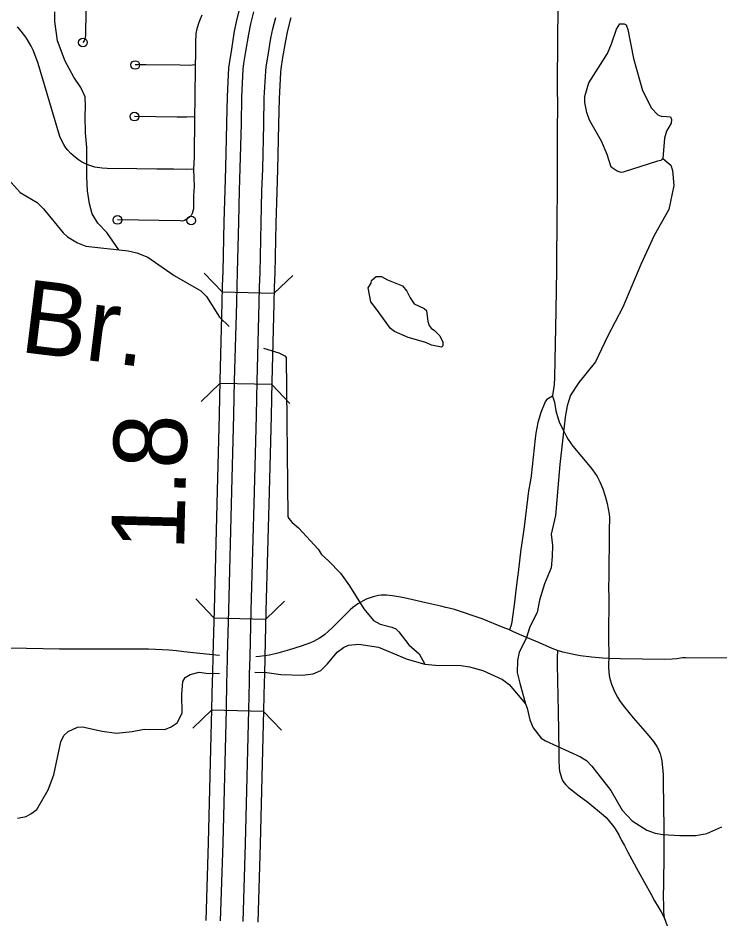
# Model space of a CAD drawing. Extents: x -19 to 366, y -4 to 359.
# Drawn here: x 147.665 to 148.432, y 189.166 to 190.151 of the extents above; entities that cross this region are included whole.
import ezdxf

# ---------------------------------------------------------------- set-up
doc = ezdxf.new("R2010")
doc.units = 0
for name, color, linetype in [('R_Exist Surface Annot', 7, 'Continuous'), ('R_Striping', 7, 'Continuous'), ('R_Temp Easement', 7, 'Continuous'), ('R_Water', 7, 'Continuous'), ('Sheet Fence', 7, 'Continuous'), ('T_Vehicle Path Lt Minor', 7, 'Continuous')]:
    doc.layers.add(name, color=color, linetype=linetype)

msp = doc.modelspace()

# ---------------------------------------------------------------- linework, layer by layer
at = {"layer": 'R_Exist Surface Annot'}
for points in [[(147.9069, 190.16197), (147.90355, 190.14846), (147.90105, 190.13668), (147.89784, 190.1171), (147.89567, 190.10356), (147.89483, 190.09663), (147.89317, 190.06536), (147.89266, 190.03594), (147.89142, 189.98733), (147.89059, 189.96285), (147.88977, 189.92818), (147.88847, 189.87383), (147.88792, 189.85819), (147.8876, 189.84012), (147.8852, 189.75478), (147.88449, 189.71755), (147.88228, 189.63423), (147.87889, 189.50433), (147.87755, 189.45379)], [(147.89364, 189.45336), (147.89498, 189.5039), (147.89837, 189.6338), (147.90059, 189.71718), (147.9013, 189.7544), (147.90369, 189.83976), (147.90401, 189.85776), (147.90456, 189.87335), (147.90587, 189.9278), (147.90668, 189.96239), (147.90751, 189.98685), (147.90875, 190.0356), (147.90926, 190.06479), (147.91088, 190.09523), (147.91161, 190.10132), (147.91373, 190.11453), (147.91687, 190.13371), (147.91924, 190.14485), (147.92247, 190.1579)], [(147.91825, 189.45271), (147.9196, 189.50326), (147.92298, 189.63316), (147.9252, 189.71662), (147.92591, 189.75382), (147.92831, 189.8392), (147.92862, 189.85711), (147.92917, 189.87262), (147.93048, 189.92721), (147.93129, 189.96168), (147.93212, 189.98612), (147.93337, 190.03507), (147.93387, 190.06392), (147.93542, 190.0931), (147.936, 190.0979), (147.93803, 190.11059), (147.94108, 190.12915), (147.94324, 190.13933), (147.94629, 190.15166)], [(147.96294, 190.15147), (147.96187, 190.14758), (147.95893, 190.13572), (147.9569, 190.12617), (147.95392, 190.10801), (147.95195, 190.09566), (147.95147, 190.0917), (147.94996, 190.06335), (147.94946, 190.03473), (147.94822, 189.98564), (147.94739, 189.96122), (147.94658, 189.92683), (147.94526, 189.87214), (147.94472, 189.85668), (147.9444, 189.83883), (147.94201, 189.75344), (147.9413, 189.71625), (147.93908, 189.63273), (147.93569, 189.50283), (147.93434, 189.45228)], [(147.87755, 189.45379), (147.87711, 189.43401), (147.87693, 189.42597), (147.87625, 189.39572), (147.87261, 189.24914), (147.8699, 189.16431)], [(147.88599, 189.1638), (147.8887, 189.24868), (147.89234, 189.39534), (147.89302, 189.4256), (147.89321, 189.43365), (147.89364, 189.45336)], [(147.9106, 189.16301), (147.91331, 189.24798), (147.91696, 189.39475), (147.91764, 189.42504), (147.91782, 189.4331), (147.91825, 189.45271)], [(147.93434, 189.45228), (147.93392, 189.43274), (147.93373, 189.42467), (147.93305, 189.39437), (147.9294, 189.24753), (147.92669, 189.1625)]]:
    msp.add_lwpolyline(points, dxfattribs=at)
at = {"layer": 'R_Striping'}
for points in [[(148.2574, 190.34931), (148.25583, 190.27346), (148.25536, 190.22827), (148.25522, 190.19649), (148.25442, 190.1274), (148.25428, 190.079), (148.25435, 190.05135), (148.25415, 190.03203), (148.25426, 190.00215)], [(147.74026, 190.21341), (147.73941, 190.20795), (147.73928, 190.20593), (147.73916, 190.17581), (147.73852, 190.13558), (147.73817, 190.13207), (147.73743, 190.12834), (147.73678, 190.12642), (147.73559, 190.12432)], [(147.86564, 190.15427), (147.86361, 190.1501), (147.86218, 190.14621), (147.86016, 190.13929), (147.85915, 190.13421), (147.85884, 190.13125), (147.85865, 190.1272), (147.85868, 190.11138), (147.85836, 190.09993)], [(147.85656, 189.98586), (147.84854, 189.98548), (147.83449, 189.98577), (147.81639, 189.98581), (147.7943, 189.98633), (147.76218, 189.98656), (147.75665, 189.98694), (147.74856, 189.98822), (147.74529, 189.9891), (147.74201, 189.99026), (147.73772, 189.99209), (147.7339, 189.99399), (147.73057, 189.99607), (147.72732, 189.99847), (147.72226, 190.0031), (147.71893, 190.00668), (147.71684, 190.00924), (147.71455, 190.01284), (147.71065, 190.02058), (147.70909, 190.02512), (147.68646, 190.10146), (147.68309, 190.11127), (147.68101, 190.11595), (147.67876, 190.12054), (147.67479, 190.1275), (147.67293, 190.13034), (147.66814, 190.13672), (147.66394, 190.14171)], [(147.85836, 190.09993), (147.85232, 190.09921), (147.84195, 190.09961), (147.80474, 190.10002), (147.7928, 190.09982)], [(147.85836, 190.09993), (147.85789, 190.06251), (147.8574, 190.04327)], [(147.8574, 190.04327), (147.84922, 190.0427), (147.83863, 190.04292), (147.79179, 190.04333)], [(147.8574, 190.04327), (147.85764, 190.02824), (147.85723, 190.01411), (147.85729, 189.99954), (147.85656, 189.98586)], [(148.25426, 190.00215), (148.25395, 189.97608), (148.25399, 189.95576), (148.25374, 189.93883), (148.25328, 189.87588), (148.25262, 189.83126)], [(147.85656, 189.98586), (147.857, 189.96704), (147.85651, 189.95655), (147.8565, 189.95375), (147.85639, 189.94246), (147.85583, 189.93985), (147.85493, 189.93724), (147.85402, 189.93528), (147.85214, 189.93329)], [(147.85214, 189.93329), (147.84961, 189.9316), (147.84677, 189.9299), (147.84388, 189.92917), (147.84196, 189.92931), (147.7732, 189.93033)], [(148.25262, 189.83126), (148.2511, 189.75794), (148.25076, 189.75031), (148.24891, 189.73832), (148.24889, 189.73746)], [(148.24889, 189.73746), (148.24463, 189.73524), (148.24279, 189.73412), (148.2414, 189.73229), (148.24086, 189.73125), (148.2364, 189.71965), (148.23435, 189.71363), (148.23308, 189.70866), (148.23071, 189.69706), (148.23025, 189.69421), (148.23004, 189.69142), (148.22561, 189.65058), (148.22461, 189.64363), (148.22288, 189.63402), (148.22149, 189.62496), (148.21804, 189.59487), (148.2148, 189.57227), (148.21455, 189.57043), (148.21136, 189.54477), (148.20983, 189.53433), (148.2087, 189.52202), (148.2076, 189.51231), (148.20455, 189.49083), (148.20362, 189.48711), (148.20208, 189.48218)], [(148.24889, 189.73746), (148.251, 189.73106), (148.25277, 189.72176), (148.25503, 189.71279), (148.2567, 189.70861), (148.26159, 189.69848), (148.26444, 189.69364), (148.26607, 189.69038), (148.2712, 189.68284), (148.29035, 189.66029), (148.29287, 189.65694), (148.2977, 189.64986), (148.30089, 189.64379), (148.30405, 189.63618), (148.30675, 189.62826), (148.30886, 189.6201), (148.31086, 189.6087), (148.31117, 189.60475), (148.31114, 189.59065), (148.31087, 189.57922), (148.31085, 189.57515), (148.31071, 189.55456), (148.31071, 189.54011), (148.31038, 189.52909), (148.31077, 189.51617), (148.31037, 189.47624), (148.31064, 189.45069)], [(148.20208, 189.48218), (148.19509, 189.48472), (148.17193, 189.49426), (148.16241, 189.49736), (148.1507, 189.50152), (148.14183, 189.50423), (148.13732, 189.50533), (148.13239, 189.50655), (148.12704, 189.50786), (148.11066, 189.51166), (148.08691, 189.51694), (148.0805, 189.51823), (148.07403, 189.5192), (148.06752, 189.51986), (148.06456, 189.51995), (148.06162, 189.51984), (148.05867, 189.51952), (148.05578, 189.51901), (148.05291, 189.51831), (148.04541, 189.51564), (148.03616, 189.5104), (148.03326, 189.50847), (148.03051, 189.50635), (148.0279, 189.50405), (148.01904, 189.49536), (148.0081, 189.48414), (148.00419, 189.48048), (148.00005, 189.47706), (147.99715, 189.4749), (147.99413, 189.47289), (147.99104, 189.47104), (147.98782, 189.46936), (147.98455, 189.46785), (147.97424, 189.46417), (147.96139, 189.46002), (147.94873, 189.45646), (147.93965, 189.45444), (147.93423, 189.45353), (147.92875, 189.45291), (147.92463, 189.45266)], [(148.25439, 189.45942), (148.24876, 189.46166), (148.23481, 189.46797), (148.21294, 189.47695), (148.20562, 189.48028), (148.20208, 189.48218)], [(147.8074, 189.46078), (147.79695, 189.46098), (147.73208, 189.4609), (147.70993, 189.46102), (147.65581, 189.46189)], [(147.88492, 189.45399), (147.88073, 189.45423), (147.8458, 189.45818), (147.8379, 189.45919), (147.82997, 189.45989), (147.8074, 189.46078)], [(148.25439, 189.45942), (148.25405, 189.45179), (148.25396, 189.44455), (148.25453, 189.42628), (148.25501, 189.39285), (148.25596, 189.34928), (148.256, 189.34008)], [(148.31064, 189.45069), (148.30402, 189.45094), (148.29158, 189.45206), (148.27957, 189.45361), (148.27377, 189.45462), (148.26549, 189.45645), (148.26022, 189.45773), (148.25439, 189.45942)], [(148.31064, 189.45069), (148.31025, 189.44553), (148.31025, 189.44172), (148.31067, 189.43544), (148.31143, 189.42988), (148.31229, 189.42627), (148.31345, 189.42264), (148.31605, 189.41628), (148.31817, 189.41189), (148.32015, 189.40832), (148.32234, 189.40481), (148.32519, 189.40068), (148.32767, 189.39743), (148.33729, 189.38572), (148.35251, 189.36842), (148.35935, 189.35985), (148.36297, 189.35439), (148.3644, 189.3518), (148.36655, 189.34651), (148.36789, 189.3421), (148.36856, 189.33872), (148.36908, 189.3348), (148.36987, 189.32404), (148.37014, 189.316), (148.37077, 189.26461), (148.37065, 189.22668), (148.37035, 189.21385), (148.37026, 189.20266)], [(148.4474, 189.45093), (148.39429, 189.45146), (148.39107, 189.4513), (148.38487, 189.45048), (148.37986, 189.45002), (148.37165, 189.4498), (148.3229, 189.4502), (148.31064, 189.45069)], [(148.256, 189.34008), (148.25641, 189.33094), (148.25682, 189.32763), (148.25798, 189.32271), (148.25877, 189.32021), (148.25994, 189.31745), (148.26124, 189.31527)], [(148.26124, 189.31527), (148.26345, 189.31256), (148.26664, 189.30965), (148.27823, 189.30064), (148.28756, 189.29361), (148.30487, 189.2793), (148.30763, 189.2767), (148.30985, 189.27435), (148.31617, 189.26649), (148.31754, 189.26451), (148.32143, 189.25775), (148.32457, 189.25178), (148.32772, 189.2462), (148.3314, 189.23896), (148.3427, 189.21805), (148.35665, 189.19345), (148.36051, 189.18584), (148.36447, 189.17902), (148.36772, 189.17357), (148.37112, 189.16737)], [(148.37026, 189.20266), (148.37005, 189.1914), (148.37025, 189.17919), (148.37045, 189.17315), (148.37112, 189.16737)], [(148.37112, 189.16737), (148.37435, 189.15851), (148.37685, 189.15323), (148.38665, 189.13454), (148.41873, 189.07539)]]:
    msp.add_lwpolyline(points, dxfattribs=at)
for centre in [(147.73559, 190.12432), (147.7928, 190.09982), (147.79179, 190.04333), (147.7732, 189.93033), (147.85403, 189.92968)]:
    msp.add_circle(centre, 0.00473, dxfattribs=at)
at = {"layer": 'R_Temp Easement'}
for points in [[(147.77471, 189.89765), (147.76174, 189.91672), (147.75187, 189.92678), (147.74562, 189.93716), (147.74259, 189.94785), (147.74059, 189.96213), (147.73973, 189.97734), (147.73976, 190.00944), (147.73836, 190.0258), (147.73813, 190.04403), (147.73852, 190.05447), (147.73795, 190.06493), (147.73321, 190.07508), (147.72565, 190.08643), (147.71611, 190.1039), (147.7078, 190.12608), (147.70479, 190.14741), (147.7048, 190.15786)], [(148.32619, 189.98249), (148.32392, 189.98229), (148.31955, 189.9836), (148.31327, 189.98813), (148.30884, 190.00178), (148.30271, 190.01637), (148.28933, 190.03948), (148.28645, 190.04782), (148.28431, 190.05863), (148.28448, 190.06528), (148.28877, 190.08049), (148.30913, 190.11228), (148.31364, 190.12293), (148.31888, 190.13909), (148.32246, 190.1448), (148.32739, 190.14501), (148.32967, 190.14369), (148.33121, 190.13876), (148.33742, 190.10689), (148.34744, 190.07181), (148.35739, 190.05268), (148.36406, 190.04549), (148.36786, 190.0438), (148.37374, 190.04363), (148.37792, 190.04327), (148.37926, 190.04005), (148.37889, 190.03625), (148.37362, 190.0275), (148.37138, 190.0197), (148.36957, 189.99767), (148.3675, 189.99539), (148.36371, 189.99461)], [(148.36957, 189.99767), (148.37827, 189.99018), (148.38021, 189.98437), (148.38166, 189.96817), (148.3761, 189.9418), (148.36018, 189.9135), (148.34563, 189.88146), (148.32599, 189.83486), (148.30925, 189.80283), (148.29615, 189.77516), (148.27796, 189.75259), (148.2685, 189.73875), (148.26487, 189.72711), (148.26268, 189.71473), (148.25704, 189.66303), (148.25231, 189.60697), (148.24758, 189.58658), (148.24904, 189.57421), (148.24868, 189.56219), (148.24758, 189.54981), (148.24031, 189.53234), (148.23485, 189.5145), (148.2323, 189.50103), (148.2243, 189.48538), (148.2203, 189.47264), (148.21266, 189.45771), (148.21084, 189.44861), (148.21048, 189.4355), (148.21339, 189.42385), (148.2194, 189.40127)], [(148.36371, 189.99461), (148.32619, 189.98249)], [(147.65402, 189.97471), (147.66698, 189.96034), (147.68543, 189.94959), (147.69248, 189.94241), (147.71403, 189.91611), (147.7188, 189.91176), (147.72964, 189.90516), (147.73876, 189.90178), (147.78489, 189.89647), (147.79438, 189.89424), (147.80636, 189.88973), (147.83528, 189.86973), (147.86457, 189.85276), (147.87067, 189.84672), (147.88499, 189.82418), (147.89526, 189.81368)], [(148.05647, 189.83269), (148.05018, 189.84083), (148.04726, 189.8562), (148.05066, 189.86115), (148.05122, 189.864), (148.05632, 189.86838), (148.06201, 189.86841), (148.06867, 189.86502), (148.08482, 189.85825), (148.08959, 189.85258), (148.09323, 189.845), (148.09762, 189.83856), (148.10864, 189.83367), (148.11131, 189.83141), (148.11269, 189.81945), (148.11404, 189.8149), (148.11632, 189.81206), (148.12013, 189.80961), (148.12566, 189.80375), (148.12891, 189.79655), (148.12893, 189.79275), (148.1278, 189.79123), (148.11678, 189.79346), (148.11032, 189.79647), (148.09113, 189.80189), (148.07612, 189.80828), (148.07193, 189.81168)], [(148.07193, 189.81168), (148.05647, 189.83269)], [(147.93304, 189.79009), (147.94982, 189.78511), (147.95648, 189.78172), (147.95782, 189.77983), (147.9597, 189.6065), (147.96047, 189.60403), (147.96428, 189.59949), (147.97133, 189.59345), (147.99287, 189.57038), (147.99622, 189.56442)], [(147.99622, 189.56442), (148.00415, 189.55756), (148.01711, 189.54395), (148.02684, 189.53032), (148.04251, 189.50494), (148.05319, 189.49227), (148.06061, 189.48831), (148.07333, 189.48514), (148.07751, 189.48326), (148.08094, 189.48005), (148.09201, 189.46566), (148.10305, 189.45584), (148.10955, 189.44447)], [(147.9236, 189.43571), (147.93675, 189.43558), (147.95194, 189.43336), (147.97547, 189.43233), (147.98723, 189.43389), (147.99556, 189.43773), (148.00293, 189.44478), (148.01368, 189.45774), (148.02049, 189.46289), (148.02599, 189.46519), (148.03736, 189.46657), (148.05882, 189.46305), (148.09018, 189.4499), (148.10955, 189.44447), (148.12113, 189.44338), (148.14902, 189.44293), (148.15814, 189.44145), (148.17295, 189.43772), (148.19443, 189.42775), (148.20167, 189.42246), (148.2194, 189.40127)], [(147.66385, 189.27609), (147.67333, 189.27802), (147.67863, 189.2807), (147.68506, 189.28548), (147.69767, 189.30717), (147.70387, 189.32353), (147.7113, 189.35963), (147.7145, 189.36667), (147.71922, 189.37087), (147.72945, 189.37566), (147.73514, 189.37606), (147.75641, 189.37121), (147.77235, 189.36919), (147.78923, 189.37097), (147.8025, 189.3735), (147.82527, 189.37321), (147.83209, 189.3759), (147.83852, 189.38049), (147.84416, 189.39095), (147.84351, 189.41126), (147.84478, 189.42551), (147.84741, 189.42989), (147.85271, 189.43332), (147.86257, 189.43583), (147.87035, 189.43454), (147.88497, 189.43444)], [(148.2194, 189.40127), (148.22132, 189.39653), (148.22403, 189.38364), (148.22786, 189.37473), (148.23645, 189.36375), (148.24121, 189.36074), (148.27961, 189.34324), (148.28626, 189.33909), (148.29217, 189.33304), (148.31278, 189.30636), (148.3252, 189.28477), (148.33607, 189.27304), (148.35224, 189.26305), (148.36136, 189.25986), (148.36952, 189.25838), (148.38831, 189.25713), (148.40557, 189.2572), (148.4179, 189.25934), (148.43418, 189.26662)]]:
    msp.add_lwpolyline(points, dxfattribs=at)
at = {"layer": 'R_Water'}
for p, q in [((147.8878, 189.8516), (147.86824, 189.8722)), ((147.9446, 189.85013), (147.9652, 189.86969)), ((147.8878, 189.8516), (147.9446, 189.85013)), ((147.88514, 189.75147), (147.86464, 189.7318)), ((147.94195, 189.75029), (147.88514, 189.75147)), ((147.94195, 189.75029), (147.96162, 189.72979)), ((147.87865, 189.49524), (147.8591, 189.51585)), ((147.93545, 189.49373), (147.95606, 189.51328)), ((147.87865, 189.49524), (147.93545, 189.49373)), ((147.87621, 189.39414), (147.85564, 189.37454)), ((147.93301, 189.39277), (147.87621, 189.39414)), ((147.93301, 189.39277), (147.95261, 189.37221))]:
    msp.add_line(p, q, dxfattribs=at)
at = {"layer": 'Sheet Fence'}
for points in [[(154.11585, 1.87092), (153.9063, 10.48743), (153.69602, 19.10409), (153.48501, 27.72087), (153.27327, 36.3378), (153.0608, 44.95486), (152.84759, 53.57206), (152.63366, 62.1894), (152.419, 70.80688), (152.20362, 79.42449), (151.98751, 88.04225), (151.77068, 96.66014), (151.55312, 105.27817), (151.33484, 113.89634), (151.11584, 122.51465), (150.89612, 131.13311), (150.67568, 139.7517), (150.45452, 148.37043), (150.23264, 156.98931), (150.01005, 165.60832), (149.78674, 174.22748), (149.56272, 182.84677), (149.33799, 191.46621), (149.11254, 200.0858), (148.88638, 208.70552), (148.65952, 217.32539), (148.43194, 225.9454), (148.20366, 234.56555), (147.97466, 243.18584), (147.74497, 251.80628), (147.51457, 260.42687), (147.28346, 269.04759), (147.05165, 277.66846), (146.81914, 286.28948), (146.58593, 294.91064), (146.35202, 303.53194), (146.11742, 312.15339), (145.88211, 320.77499), (145.64611, 329.39673), (145.40941, 338.01861), (145.17202, 346.64065)], [(0, 189.51617), (7.11214, 189.52059), (14.22427, 189.53386), (21.33637, 189.55597), (28.44845, 189.58693), (35.56048, 189.62672), (42.67245, 189.67537), (49.78436, 189.73285), (56.89619, 189.79918), (64.00793, 189.87436), (71.11958, 189.95838), (78.23111, 190.05124), (85.34253, 190.15294), (92.45381, 190.26349), (99.56495, 190.38288), (106.67593, 190.51112), (113.78675, 190.6482), (120.89739, 190.79412), (128.00785, 190.94888), (135.11811, 191.11248), (142.22816, 191.28493), (149.33799, 191.46621), (156.44759, 191.65634), (163.55694, 191.85531), (170.66605, 192.06312), (177.77489, 192.27977), (184.88345, 192.50526), (191.99173, 192.73959), (199.09971, 192.98276), (206.20739, 193.23477), (213.31474, 193.49561), (220.42177, 193.7653), (227.52845, 194.04382), (234.63479, 194.33118), (241.74076, 194.62738), (248.84635, 194.93241), (255.95157, 195.24628), (263.05638, 195.56898), (270.16079, 195.90052), (277.26478, 196.24089), (284.36834, 196.5901), (291.47147, 196.94814), (298.57414, 197.31501), (305.67635, 197.69072), (312.77809, 198.07525), (319.87934, 198.46862), (326.9801, 198.87082), (334.08035, 199.28185), (341.18009, 199.7017)], [(0, 180.89994), (7.12284, 180.90436), (14.24566, 180.9176), (21.36847, 180.93968), (28.49124, 180.97058), (35.61397, 181.01031), (42.73664, 181.05888), (49.85925, 181.11627), (56.98178, 181.18249), (64.10422, 181.25754), (71.22656, 181.34142), (78.3488, 181.43413), (85.47091, 181.53567), (92.5929, 181.64603), (99.71474, 181.76523), (106.83643, 181.89325), (113.95795, 182.0301), (121.0793, 182.17578), (128.20046, 182.33029), (135.32143, 182.49362), (142.44218, 182.66579), (149.56272, 182.84677), (156.68303, 183.03659), (163.8031, 183.23523), (170.92291, 183.4427), (178.04247, 183.65899), (185.16175, 183.88411), (192.28074, 184.11805), (199.39944, 184.36082), (206.51784, 184.61242), (213.63591, 184.87283), (220.75366, 185.14207), (227.87107, 185.42014), (234.98813, 185.70702), (242.10483, 186.00273), (249.22115, 186.30726), (256.33709, 186.62061), (263.45264, 186.94279), (270.56779, 187.27378), (277.68251, 187.61359), (284.79682, 187.96222), (291.91068, 188.31967), (299.02409, 188.68594), (306.13705, 189.06103), (313.24954, 189.44494), (320.36154, 189.83766), (327.47305, 190.23919), (334.58406, 190.64954), (341.69455, 191.06871)]]:
    msp.add_spline(points, degree=3, dxfattribs=at)

# ---------------------------------------------------------------- texts
at = {"layer": 'R_Temp Easement'}
msp.add_text('Br.', height=0.08, rotation=352.96526, dxfattribs=at).set_placement((147.66523, 189.78623))
at = {"layer": 'T_Vehicle Path Lt Minor'}
msp.add_text('1.8', height=0.08, rotation=88.49263, dxfattribs=at).set_placement((147.84602, 189.56829))

doc.saveas('drawing.dxf')
